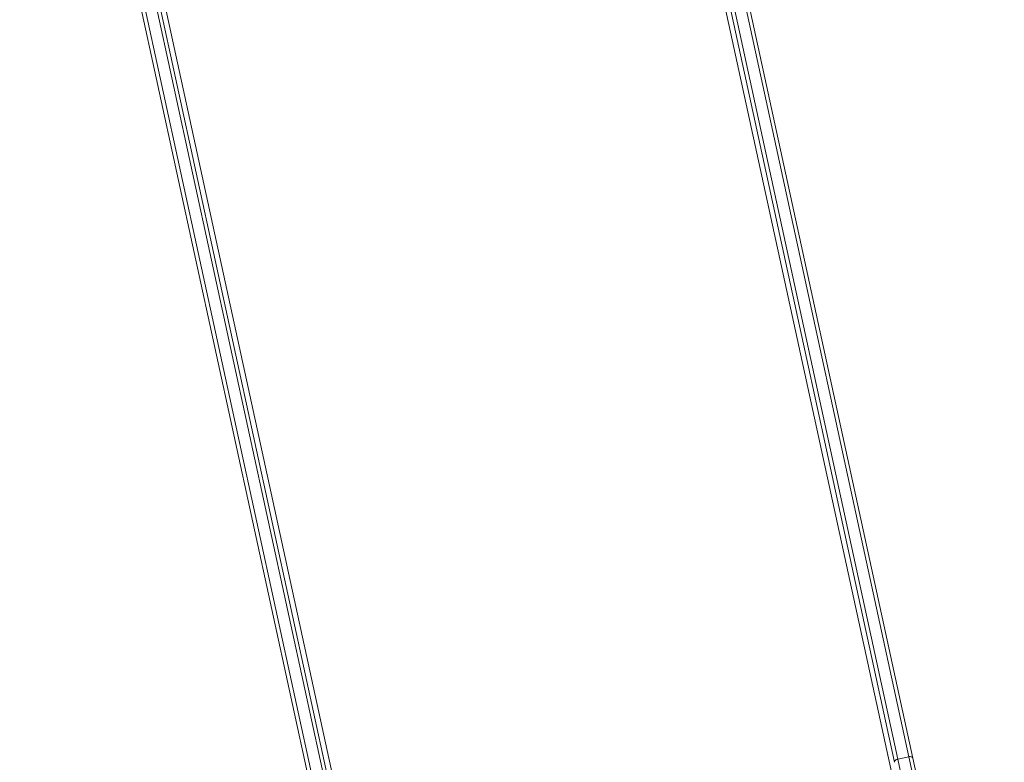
# Model space of a CAD drawing. Header units: inches. Extents: x -433 to 341, y -109 to 237.
# Tile 330 of 335: x 91.403 to 92.187, y 19.987 to 20.578. Entities that reach past the tile are written whole.
import ezdxf

# ---------------------------------------------------------------- set-up
doc = ezdxf.new("R2010")
doc.units = ezdxf.units.IN
doc.header["$MEASUREMENT"] = 0
doc.layers.add('1_projektowane', color=7, linetype='Continuous', lineweight=5)
doc.layers.add('urzadzenie', color=7, linetype='Continuous', lineweight=5)

# ---------------------------------------------------------------- blocks, each defined once
blk = doc.blocks.new('ddddd')
at = {"layer": 'urzadzenie', "color": 7, "linetype": 'Continuous'}
for p, q in [((74.04112, -7.27486), (72.95822, -7.27486)), ((72.96015, -7.27186), (74.04305, -7.27186)), ((74.04112, -7.27486), (74.04112, -7.28386)), ((74.04112, -7.27486), (74.04112, -7.27486)), ((74.04112, -7.28386), (74.04112, -7.27486)), ((74.38485, -7.27486), (74.04112, -7.27486)), ((74.04305, -7.27186), (74.38484, -7.27186)), ((72.95822, -7.28386), (74.04112, -7.28386)), ((74.04305, -7.28686), (72.96015, -7.28686)), ((74.04112, -7.28386), (74.04112, -7.28386)), ((74.04112, -7.28386), (74.38489, -7.28386)), ((74.41753, -7.29086), (72.78736, -7.29086)), ((72.78736, -7.72587), (74.41753, -7.72587)), ((74.04112, -7.73287), (72.95822, -7.73287)), ((72.96015, -7.72987), (74.04305, -7.72987)), ((72.95822, -7.74187), (74.04112, -7.74187)), ((74.04305, -7.74487), (72.96015, -7.74487))]:
    blk.add_line(p, q, dxfattribs=at)
at = {"layer": 'urzadzenie', "color": 7, "linetype": 'Continuous', "flags": 128}
for points in [[(74.04305, -7.27186), (74.04268, -7.27192), (74.04232, -7.27209), (74.04198, -7.27237), (74.04169, -7.27274), (74.04145, -7.2732), (74.04127, -7.27372), (74.04116, -7.27428), (74.04112, -7.27486)], [(74.04305, -7.27186), (74.04267, -7.27192), (74.04231, -7.27209), (74.04198, -7.27237), (74.04169, -7.27274), (74.04145, -7.2732), (74.04127, -7.27372), (74.04116, -7.27428), (74.04112, -7.27486)], [(74.04112, -7.28386), (74.04116, -7.28445), (74.04127, -7.28501), (74.04145, -7.28553), (74.04169, -7.28599), (74.04198, -7.28636), (74.04232, -7.28664), (74.04268, -7.28681), (74.04305, -7.28686)], [(74.04112, -7.28386), (74.04116, -7.28445), (74.04127, -7.28501), (74.04145, -7.28553), (74.04169, -7.28599), (74.04198, -7.28636), (74.04231, -7.28664), (74.04267, -7.28681), (74.04305, -7.28686)]]:
    blk.add_lwpolyline(points, dxfattribs=at)

msp = doc.modelspace()

# ---------------------------------------------------------------- block references
at = {"layer": '1_projektowane', "rotation": 282.26876524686}
msp.add_blockref('ddddd', (83.48573, 93.88711), dxfattribs=at)

doc.saveas('drawing.dxf')
